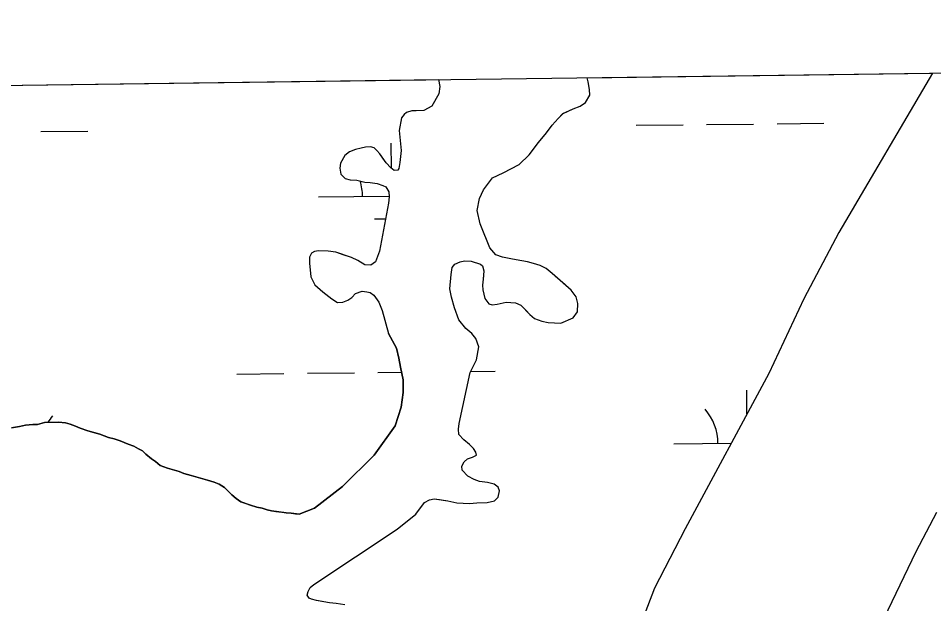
# Model space of a CAD drawing. Extents: x 3734862 to 3772949, y 391520 to 417239.
# Drawn here: x 3750713 to 3751337, y 414835 to 415234 of the extents above; entities that cross this region are included whole.
import ezdxf

# ---------------------------------------------------------------- set-up
doc = ezdxf.new("R2010")
doc.units = 0
for name, color, linetype in [('V-GRID-FRAM', 7, 'Continuous'), ('V-TOPO-SHOR', 7, 'Continuous'), ('V-WETL-SWMP', 7, 'Continuous')]:
    doc.layers.add(name, color=color, linetype=linetype)

msp = doc.modelspace()

# ---------------------------------------------------------------- linework, layer by layer
at = {"layer": 'V-GRID-FRAM'}
msp.add_lwpolyline([(3738832.32, 415033.81), (3770599.18, 415447.36), (3770843.79, 397266.59), (3739061.07, 396852.84), (3738832.32, 415033.81)], dxfattribs=at)
at = {"layer": 'V-TOPO-SHOR'}
for points in [[(3751336.1, 415196.59), (3751272.15, 415088.2), (3751248.34, 415042.95), (3751224.37, 414992.06), (3751167.51, 414886.34), (3751146.58, 414845.77), (3751132.82, 414810.11), (3751107.06, 414735.3), (3751068.55, 414618.04), (3751032.52, 414537.91), (3750977.82, 414399.55)], [(3750999.38, 415192.21), (3751000.15, 415187.47), (3750999.6, 415182.61), (3750994.8, 415174.24), (3750989.39, 415171.29), (3750984.15, 415171.06), (3750981.04, 415170.85), (3750977.55, 415169.86), (3750975.81, 415168.49), (3750974.08, 415166.15), (3750972.59, 415157.6), (3750973.84, 415144.02), (3750972.92, 415135.67), (3750972.36, 415131.78), (3750971.6, 415130.61), (3750969.07, 415130.4), (3750966.73, 415132.13), (3750963.6, 415135.6), (3750961.45, 415138.7), (3750959.3, 415141.59), (3750957.34, 415143.91), (3750955.39, 415145.64), (3750953.05, 415146.41), (3750949.56, 415146.19), (3750946.65, 415145.59), (3750942.78, 415144.59), (3750938.71, 415143.01)], [(3751059.93, 415068), (3751054.67, 415068.94), (3751049.8, 415069.88), (3751042.98, 415071.39), (3751038.31, 415072.92), (3751034.19, 415077.75), (3751033, 415081.05), (3751029.45, 415089.4), (3751027.67, 415094.05), (3751025.67, 415102.98), (3751027.36, 415111.16), (3751030.05, 415117.21), (3751036.22, 415125.42), (3751043.39, 415128.77), (3751054.25, 415134.48), (3751061.01, 415140.95), (3751067.38, 415149.35), (3751072.98, 415156), (3751076.83, 415161.08), (3751080.89, 415165.78), (3751084.18, 415169.1), (3751091.16, 415172.26), (3751095.81, 415174.23), (3751099.49, 415176.59), (3751102.57, 415181.67), (3751102.35, 415185.56), (3751101.35, 415190.61), (3751100.6, 415193.52)], [(3750938.71, 415143.01), (3750935.43, 415140.47), (3750932.55, 415135.41), (3750931.99, 415131.91), (3750932.79, 415127.84), (3750935.72, 415124.94), (3750939.03, 415123.99), (3750943.69, 415123.64), (3750949.13, 415122.31), (3750952.82, 415122.14), (3750957.49, 415121.4), (3750961.38, 415120.06), (3750963.32, 415119.1), (3750965.48, 415115.82), (3750965.7, 415112.33), (3750965.14, 415108.05), (3750959.14, 415075.41), (3750956.47, 415068.01), (3750953.19, 415065.85), (3750949.11, 415066.02), (3750944.23, 415069.1), (3750939.95, 415071.01), (3750934.31, 415072.91), (3750929.25, 415074.63), (3750924.01, 415075.37), (3750917.41, 415075.52), (3750914.69, 415075.12), (3750912.76, 415073.94), (3750911.42, 415071.21), (3750911.44, 415067.14), (3750912.28, 415057.83), (3750915.03, 415052.41), (3750920.5, 415047.59), (3750926.55, 415042.98), (3750930.44, 415040.48), (3750934.13, 415040.69), (3750937.42, 415042.07), (3750940.13, 415043.84), (3750942.83, 415046.57), (3750947.28, 415048.15), (3750950.39, 415047.79), (3750952.72, 415047.22), (3750955.26, 415045.49), (3750958.59, 415040.66), (3750960.95, 415035.04), (3750965.13, 415019.35)], [(3750935.39, 414834.57), (3750929.55, 414835.51), (3750925.08, 414835.87), (3750919.82, 414836.81), (3750916.12, 414837.37), (3750912.81, 414838.32), (3750911.05, 414839.09), (3750909.87, 414841.02), (3750910.44, 414843.55), (3750911.78, 414846.29), (3750914.3, 414848.25), (3750971.24, 414886.15), (3750983.82, 414896.35), (3750989.79, 414904.17), (3750993.09, 414906.13), (3750996.39, 414906.74), (3750999.9, 414906.18), (3751005.74, 414905.24), (3751011.78, 414903.92), (3751020.34, 414903.59), (3751025.39, 414904.01), (3751032.39, 414904.24), (3751037.44, 414905.45), (3751039.95, 414907.8), (3751040.9, 414912.08), (3751039.91, 414914.6), (3751037.17, 414916.73), (3751032.69, 414917.86), (3751027.24, 414918.61), (3751023.73, 414919.95), (3751019.24, 414922.25), (3751015.33, 414926.31), (3751015.31, 414929.03), (3751016.85, 414931.96), (3751018.98, 414933.92), (3751022.47, 414935.11), (3751025.18, 414936.49), (3751024.78, 414938.43), (3751023.21, 414940.95), (3751020.47, 414943.66), (3751016.56, 414946.94), (3751013.23, 414950.42), (3751013.01, 414954.11), (3751013.37, 414958), (3751020.93, 414992.67), (3751025.15, 415001.26), (3751026.85, 415010.22), (3751024.87, 415015.84), (3751022.12, 415019.33), (3751018.01, 415022.8), (3751013.11, 415028.6), (3751010.14, 415036.76), (3751008.15, 415044.13), (3751007.14, 415049.77), (3751007.86, 415059.5), (3751008.61, 415064.17), (3751010.54, 415066.52), (3751014.02, 415068.09), (3751016.94, 415068.7), (3751021.61, 415068.53), (3751028.04, 415066.43), (3751029.41, 415065.47), (3751030.21, 415061.97), (3751030.03, 415058.86), (3751029.86, 415056.33), (3751029.3, 415052.24), (3751029.51, 415049.13), (3751030.92, 415043.11), (3751033.66, 415039.43), (3751035.8, 415038.86), (3751039.3, 415039.28), (3751045.52, 415040.68), (3751051.75, 415040.13), (3751055.45, 415038.6), (3751058.97, 415034.93), (3751061.52, 415032.22), (3751064.65, 415029.52), (3751069.72, 415027.61), (3751074, 415026.86), (3751082.76, 415026.33), (3751091.1, 415030.08), (3751093.99, 415033.99), (3751094.34, 415039.82), (3751093.15, 415044.29), (3751089.81, 415048.74), (3751085.51, 415052.6), (3751080.62, 415056.85), (3751076.9, 415060.14), (3751072.79, 415063.61), (3751068.7, 415065.72), (3751064.02, 415067.05), (3751059.93, 415068)], [(3750904.24, 414896.27), (3750914.71, 414900.42), (3750933.86, 414915.13), (3750955.5, 414936.46), (3750969.76, 414956.39), (3750973.77, 414969.05), (3750975.25, 414979.17), (3750975.2, 414987.72), (3750973.39, 414996.27), (3750972.38, 415002.48), (3750970.59, 415009.28), (3750965.13, 415019.35)], [(3750708.15, 414954.96), (3750713.66, 414955.91), (3750717.8, 414956.86), (3750722.86, 414957.36), (3750726.08, 414957.38), (3750730.68, 414958.79), (3750736.66, 414958.82), (3750740.34, 414958.85), (3750744.95, 414958.42), (3750748.18, 414957.52), (3750751.87, 414956.16), (3750755.1, 414954.8), (3750760.18, 414952.99), (3750763.4, 414952.09), (3750768.48, 414950.74), (3750774.47, 414948.48), (3750778.16, 414947.59), (3750782.32, 414946.23), (3750787.85, 414943.96), (3750791.54, 414942.61), (3750794.78, 414940.79), (3750797.55, 414939.42), (3750799.87, 414937.14), (3750803.57, 414933.94), (3750806.34, 414932.11), (3750809.58, 414929.37), (3750814.66, 414927.56), (3750822.5, 414925.31), (3750825.73, 414923.95), (3750830.8, 414922.6), (3750835.41, 414921.25), (3750841.87, 414919.45)], [(3750841.87, 414919.45), (3750846.48, 414918.1), (3750849.71, 414916.74), (3750853.41, 414914.47)], [(3750853.41, 414914.47), (3750856.19, 414911.72), (3750858.51, 414909.43), (3750861.29, 414906.92), (3750864.52, 414904.64), (3750867.98, 414903.51), (3750871.21, 414902.38), (3750875.59, 414901.03), (3750879.05, 414900.36), (3750882.51, 414899.23), (3750885.5, 414898.56), (3750888.5, 414898.12), (3750892.42, 414897.68), (3750895.41, 414897.24), (3750898.87, 414897.03), (3750901.86, 414896.59), (3750904.24, 414896.27)], [(3751138.41, 414424.69), (3751225.1, 414636.15), (3751305.88, 414831.05), (3751324.87, 414870.83), (3751338.89, 414897.55)]]:
    msp.add_lwpolyline(points, dxfattribs=at)
at = {"layer": 'V-WETL-SWMP'}
for p, q in [((3751100.6, 415193.52), (3751336.1, 415196.59)), ((3751336.1, 415196.59), (3751272.15, 415088.2)), ((3750577.13, 415186.71), (3750999.38, 415192.21)), ((3750999.38, 415192.21), (3751000.15, 415187.47)), ((3751101.35, 415190.61), (3751100.6, 415193.52)), ((3751102.35, 415185.56), (3751101.35, 415190.61)), ((3751000.15, 415187.47), (3750999.6, 415182.61)), ((3751102.57, 415181.67), (3751102.35, 415185.56)), ((3750999.6, 415182.61), (3750994.8, 415174.24)), ((3751099.49, 415176.59), (3751102.57, 415181.67)), ((3750981.04, 415170.85), (3750977.55, 415169.86)), ((3750989.39, 415171.29), (3750981.04, 415170.85)), ((3750994.8, 415174.24), (3750989.39, 415171.29)), ((3751084.17, 415169.1), (3751091.16, 415172.26)), ((3751091.16, 415172.26), (3751095.81, 415174.24)), ((3751095.81, 415174.24), (3751099.49, 415176.59)), ((3750974.08, 415166.15), (3750972.59, 415157.6)), ((3750975.82, 415168.49), (3750974.08, 415166.15)), ((3750977.55, 415169.86), (3750975.82, 415168.49)), ((3751076.83, 415161.08), (3751080.89, 415165.78)), ((3751080.89, 415165.78), (3751084.17, 415169.1)), ((3751072.98, 415156), (3751076.83, 415161.08)), ((3751134.08, 415161.09), (3751166.08, 415161.42)), ((3751182.08, 415161.59), (3751214.08, 415161.93)), ((3751230.08, 415162.1), (3751262.08, 415162.44)), ((3750728.2, 415156.8), (3750760.2, 415157.14)), ((3750972.59, 415157.6), (3750973.84, 415144.02)), ((3751067.38, 415149.35), (3751072.98, 415156)), ((3750946.65, 415145.59), (3750942.78, 415144.59)), ((3750949.56, 415146.19), (3750946.65, 415145.59)), ((3750953.05, 415146.41), (3750949.56, 415146.19)), ((3750955.39, 415145.64), (3750953.05, 415146.41)), ((3750957.34, 415143.91), (3750955.39, 415145.64)), ((3750967.32, 415131.7), (3750967.14, 415148.89)), ((3751061.02, 415140.95), (3751067.38, 415149.35)), ((3750935.43, 415140.47), (3750932.55, 415135.41)), ((3750938.71, 415143.01), (3750935.43, 415140.47)), ((3750942.78, 415144.59), (3750938.71, 415143.01)), ((3750959.3, 415141.59), (3750957.34, 415143.91)), ((3750963.6, 415135.6), (3750959.3, 415141.59)), ((3750973.84, 415144.02), (3750972.92, 415135.66)), ((3751054.25, 415134.48), (3751061.02, 415140.95)), ((3750932.55, 415135.41), (3750931.99, 415131.91)), ((3750966.73, 415132.13), (3750963.6, 415135.6)), ((3750972.92, 415135.66), (3750972.37, 415131.78)), ((3751043.39, 415128.77), (3751054.25, 415134.48)), ((3750931.99, 415131.91), (3750932.79, 415127.84)), ((3750932.79, 415127.84), (3750935.72, 415124.94)), ((3750969.07, 415130.4), (3750966.73, 415132.13)), ((3750971.6, 415130.61), (3750969.07, 415130.4)), ((3750972.37, 415131.78), (3750971.6, 415130.61)), ((3751036.22, 415125.42), (3751043.39, 415128.77)), ((3750935.72, 415124.94), (3750939.03, 415123.99)), ((3750939.03, 415123.99), (3750943.69, 415123.64)), ((3750943.69, 415123.64), (3750949.13, 415122.31)), ((3750949.13, 415122.31), (3750952.82, 415122.14)), ((3750952.82, 415122.14), (3750957.49, 415121.4)), ((3750957.49, 415121.4), (3750961.38, 415120.06)), ((3751030.05, 415117.21), (3751036.22, 415125.42)), ((3750961.38, 415120.06), (3750963.32, 415119.1)), ((3750963.32, 415119.1), (3750965.48, 415115.82)), ((3750965.48, 415115.82), (3750965.7, 415112.33)), ((3751027.36, 415111.16), (3751030.05, 415117.21)), ((3750917.52, 415112.37), (3750965.66, 415112.87)), ((3750965.14, 415108.05), (3750959.14, 415075.4)), ((3750965.7, 415112.33), (3750965.14, 415108.05)), ((3751025.67, 415102.98), (3751027.36, 415111.16)), ((3751027.67, 415094.05), (3751025.67, 415102.98)), ((3750955.68, 415097.34), (3750963.19, 415097.42)), ((3751029.45, 415089.39), (3751027.67, 415094.05)), ((3751033, 415081.05), (3751029.45, 415089.39)), ((3751272.15, 415088.2), (3751248.34, 415042.95)), ((3751034.19, 415077.75), (3751033, 415081.05)), ((3751038.31, 415072.92), (3751034.19, 415077.75)), ((3750912.76, 415073.94), (3750911.42, 415071.21)), ((3750911.42, 415071.21), (3750911.45, 415067.14)), ((3750914.69, 415075.12), (3750912.76, 415073.94)), ((3750917.41, 415075.52), (3750914.69, 415075.12)), ((3750924.01, 415075.37), (3750917.41, 415075.52)), ((3750929.25, 415074.63), (3750924.01, 415075.37)), ((3750939.95, 415071.01), (3750929.25, 415074.63)), ((3750944.23, 415069.1), (3750939.95, 415071.01)), ((3750959.14, 415075.4), (3750956.47, 415068.01)), ((3751042.98, 415071.39), (3751038.31, 415072.92)), ((3751049.8, 415069.88), (3751042.98, 415071.39)), ((3750911.45, 415067.14), (3750912.28, 415057.83)), ((3750949.11, 415066.02), (3750944.23, 415069.1)), ((3750953.19, 415065.85), (3750949.11, 415066.02)), ((3750956.47, 415068.01), (3750953.19, 415065.85)), ((3751008.6, 415064.17), (3751010.54, 415066.52)), ((3751010.54, 415066.52), (3751014.02, 415068.09)), ((3751014.02, 415068.09), (3751016.94, 415068.7)), ((3751016.94, 415068.7), (3751021.61, 415068.53)), ((3751021.61, 415068.53), (3751028.04, 415066.43)), ((3751028.04, 415066.43), (3751029.41, 415065.47)), ((3751029.41, 415065.47), (3751030.21, 415061.97)), ((3751059.93, 415068), (3751049.8, 415069.88)), ((3751064.02, 415067.05), (3751059.93, 415068)), ((3751068.7, 415065.72), (3751064.02, 415067.05)), ((3751072.79, 415063.61), (3751068.7, 415065.72)), ((3751007.14, 415049.77), (3751007.86, 415059.5)), ((3751007.86, 415059.5), (3751008.6, 415064.17)), ((3751030.21, 415061.97), (3751029.86, 415056.33)), ((3751076.9, 415060.14), (3751072.79, 415063.61)), ((3751089.81, 415048.74), (3751076.9, 415060.14)), ((3750912.28, 415057.83), (3750915.03, 415052.41)), ((3750915.03, 415052.41), (3750920.5, 415047.59)), ((3751029.86, 415056.33), (3751029.3, 415052.24)), ((3751029.3, 415052.24), (3751029.51, 415049.13)), ((3750920.5, 415047.59), (3750926.55, 415042.97)), ((3750940.13, 415043.84), (3750942.83, 415046.57)), ((3750942.83, 415046.57), (3750947.28, 415048.15)), ((3750947.28, 415048.15), (3750950.39, 415047.79)), ((3750950.39, 415047.79), (3750952.72, 415047.22)), ((3750952.72, 415047.22), (3750955.26, 415045.49)), ((3751008.15, 415044.13), (3751007.14, 415049.77)), ((3751029.51, 415049.13), (3751030.91, 415043.11)), ((3751093.15, 415044.29), (3751089.81, 415048.74)), ((3750926.55, 415042.97), (3750930.44, 415040.48)), ((3750930.44, 415040.48), (3750934.13, 415040.69)), ((3750934.13, 415040.69), (3750937.42, 415042.07)), ((3750937.42, 415042.07), (3750940.13, 415043.84)), ((3750955.26, 415045.49), (3750958.59, 415040.66)), ((3750958.59, 415040.66), (3750960.95, 415035.04)), ((3751010.14, 415036.75), (3751008.15, 415044.13)), ((3751030.91, 415043.11), (3751033.66, 415039.43)), ((3751033.66, 415039.43), (3751035.8, 415038.86)), ((3751039.3, 415039.28), (3751045.52, 415040.68)), ((3751045.52, 415040.68), (3751051.75, 415040.13)), ((3751051.75, 415040.13), (3751055.45, 415038.6)), ((3751094.34, 415039.82), (3751093.15, 415044.29)), ((3751093.99, 415033.99), (3751094.34, 415039.82)), ((3751248.34, 415042.95), (3751224.37, 414992.06)), ((3750960.95, 415035.04), (3750965.13, 415019.35)), ((3751013.11, 415028.6), (3751010.14, 415036.75)), ((3751035.8, 415038.86), (3751039.3, 415039.28)), ((3751055.45, 415038.6), (3751061.52, 415032.22)), ((3751091.1, 415030.08), (3751093.99, 415033.99)), ((3751018.01, 415022.8), (3751013.11, 415028.6)), ((3751061.52, 415032.22), (3751064.65, 415029.52)), ((3751064.65, 415029.52), (3751069.72, 415027.61)), ((3751069.72, 415027.61), (3751074, 415026.86)), ((3751082.76, 415026.33), (3751091.1, 415030.08)), ((3751022.12, 415019.33), (3751018.01, 415022.8)), ((3751074, 415026.86), (3751082.76, 415026.33)), ((3750965.13, 415019.35), (3750970.59, 415009.28)), ((3751024.87, 415015.84), (3751022.12, 415019.33)), ((3751026.85, 415010.22), (3751024.87, 415015.84)), ((3750970.59, 415009.28), (3750972.38, 415002.48)), ((3751025.15, 415001.26), (3751026.85, 415010.22)), ((3750972.38, 415002.48), (3750973.4, 414996.27)), ((3750973.4, 414996.27), (3750975.2, 414987.72)), ((3751020.93, 414992.67), (3751025.15, 415001.26)), ((3750861.95, 414991.7), (3750893.95, 414992.04)), ((3750909.95, 414992.21), (3750941.94, 414992.55)), ((3750957.94, 414992.71), (3750974.11, 414992.89)), ((3751013.37, 414958), (3751020.93, 414992.67)), ((3751021.28, 414993.38), (3751037.94, 414993.56)), ((3751224.37, 414992.06), (3751167.51, 414886.34)), ((3750975.2, 414987.72), (3750975.25, 414979.17)), ((3750975.25, 414979.17), (3750973.77, 414969.05)), ((3751209.57, 414964.55), (3751209.4, 414980.63)), ((3750973.77, 414969.05), (3750969.76, 414956.39)), ((3750730.68, 414958.79), (3750726.08, 414957.38)), ((3750740.34, 414958.85), (3750730.68, 414958.79)), ((3750744.95, 414958.42), (3750740.34, 414958.85)), ((3750748.18, 414957.52), (3750744.95, 414958.42)), ((3750713.66, 414955.91), (3750708.15, 414954.96)), ((3750717.8, 414956.86), (3750713.66, 414955.91)), ((3750722.86, 414957.35), (3750717.8, 414956.86)), ((3750726.08, 414957.38), (3750722.86, 414957.35)), ((3750751.87, 414956.16), (3750748.18, 414957.52)), ((3750755.1, 414954.8), (3750751.87, 414956.16)), ((3750760.18, 414952.99), (3750755.1, 414954.8)), ((3750768.48, 414950.74), (3750760.18, 414952.99)), ((3750969.76, 414956.39), (3750955.5, 414936.46)), ((3751013.01, 414954.11), (3751013.37, 414958)), ((3751013.23, 414950.42), (3751013.01, 414954.11)), ((3750774.48, 414948.48), (3750768.48, 414950.74)), ((3750778.16, 414947.58), (3750774.48, 414948.48)), ((3750782.31, 414946.23), (3750778.16, 414947.58)), ((3750787.85, 414943.96), (3750782.31, 414946.23)), ((3751016.56, 414946.93), (3751013.23, 414950.42)), ((3751020.47, 414943.65), (3751016.56, 414946.93)), ((3750791.54, 414942.61), (3750787.85, 414943.96)), ((3750794.78, 414940.79), (3750791.54, 414942.61)), ((3750797.55, 414939.42), (3750794.78, 414940.79)), ((3751023.21, 414940.95), (3751020.47, 414943.65)), ((3751024.78, 414938.43), (3751023.21, 414940.95)), ((3751159.78, 414944.1), (3751198.8, 414944.51)), ((3750799.87, 414937.14), (3750797.55, 414939.42)), ((3750803.57, 414933.94), (3750799.87, 414937.14)), ((3750806.34, 414932.11), (3750803.57, 414933.94)), ((3750955.5, 414936.46), (3750933.86, 414915.13)), ((3751016.85, 414931.96), (3751018.97, 414933.92)), ((3751018.97, 414933.92), (3751022.47, 414935.11)), ((3751022.47, 414935.11), (3751025.18, 414936.49)), ((3751025.18, 414936.49), (3751024.78, 414938.43)), ((3750809.58, 414929.37), (3750806.34, 414932.11)), ((3750814.66, 414927.56), (3750809.58, 414929.37)), ((3750822.5, 414925.31), (3750814.66, 414927.56)), ((3751015.31, 414929.03), (3751016.85, 414931.96)), ((3751015.33, 414926.31), (3751015.31, 414929.03)), ((3750825.73, 414923.95), (3750822.5, 414925.31)), ((3750830.8, 414922.6), (3750825.73, 414923.95)), ((3750841.87, 414919.45), (3750830.8, 414922.6)), ((3751019.24, 414922.25), (3751015.33, 414926.31)), ((3751023.73, 414919.95), (3751019.24, 414922.25)), ((3750846.48, 414918.1), (3750841.87, 414919.45)), ((3750849.71, 414916.74), (3750846.48, 414918.1)), ((3750853.41, 414914.46), (3750849.71, 414916.74)), ((3750933.86, 414915.13), (3750914.71, 414900.42)), ((3751027.24, 414918.61), (3751023.73, 414919.95)), ((3751032.69, 414917.86), (3751027.24, 414918.61)), ((3751037.17, 414916.73), (3751032.69, 414917.86)), ((3751039.91, 414914.6), (3751037.17, 414916.73)), ((3751040.9, 414912.08), (3751039.91, 414914.6)), ((3750858.51, 414909.43), (3750853.41, 414914.46)), ((3750861.28, 414906.92), (3750858.51, 414909.43)), ((3751039.95, 414907.8), (3751040.9, 414912.08)), ((3750864.52, 414904.64), (3750861.28, 414906.92)), ((3750871.21, 414902.38), (3750864.52, 414904.64)), ((3750875.59, 414901.03), (3750871.21, 414902.38)), ((3750983.82, 414896.35), (3750989.79, 414904.17)), ((3750989.79, 414904.17), (3750993.09, 414906.13)), ((3750993.09, 414906.13), (3750996.39, 414906.74)), ((3750996.39, 414906.74), (3751005.74, 414905.24)), ((3751005.74, 414905.24), (3751011.78, 414903.92)), ((3751011.78, 414903.92), (3751020.34, 414903.58)), ((3751020.34, 414903.58), (3751025.39, 414904.01)), ((3751025.39, 414904.01), (3751032.39, 414904.25)), ((3751032.39, 414904.25), (3751037.44, 414905.45)), ((3751037.44, 414905.45), (3751039.95, 414907.8)), ((3750879.05, 414900.36), (3750875.59, 414901.03)), ((3750882.51, 414899.23), (3750879.05, 414900.36)), ((3750885.5, 414898.56), (3750882.51, 414899.23)), ((3750895.41, 414897.24), (3750885.5, 414898.56)), ((3750898.87, 414897.03), (3750895.41, 414897.24)), ((3750904.24, 414896.27), (3750898.87, 414897.03)), ((3750914.71, 414900.42), (3750904.24, 414896.27)), ((3750971.24, 414886.15), (3750983.82, 414896.35)), ((3751324.87, 414870.83), (3751338.88, 414897.55)), ((3750914.3, 414848.25), (3750971.24, 414886.15)), ((3751167.51, 414886.34), (3751146.58, 414845.77)), ((3751305.88, 414831.05), (3751324.87, 414870.83)), ((3750910.44, 414843.55), (3750911.78, 414846.29)), ((3750911.78, 414846.29), (3750914.3, 414848.25)), ((3750909.87, 414841.02), (3750910.44, 414843.55)), ((3750911.05, 414839.09), (3750909.87, 414841.02)), ((3751146.58, 414845.77), (3751132.82, 414810.11)), ((3750912.81, 414838.32), (3750911.05, 414839.09)), ((3750916.12, 414837.37), (3750912.81, 414838.32)), ((3750925.08, 414835.87), (3750916.12, 414837.37)), ((3750929.55, 414835.51), (3750925.08, 414835.87)), ((3750935.39, 414834.57), (3750929.55, 414835.51))]:
    msp.add_line(p, q, dxfattribs=at)
for centre, start, end in [((3750912.27, 415112.78), 359.83336, 16.9807), ((3751154.54, 414944.52), 359.83336, 41.37702), ((3750763.14, 414940.39), 139.83336, 148.50274)]:
    msp.add_arc(centre, 35.25, start, end, dxfattribs=at)

doc.saveas('drawing.dxf')
